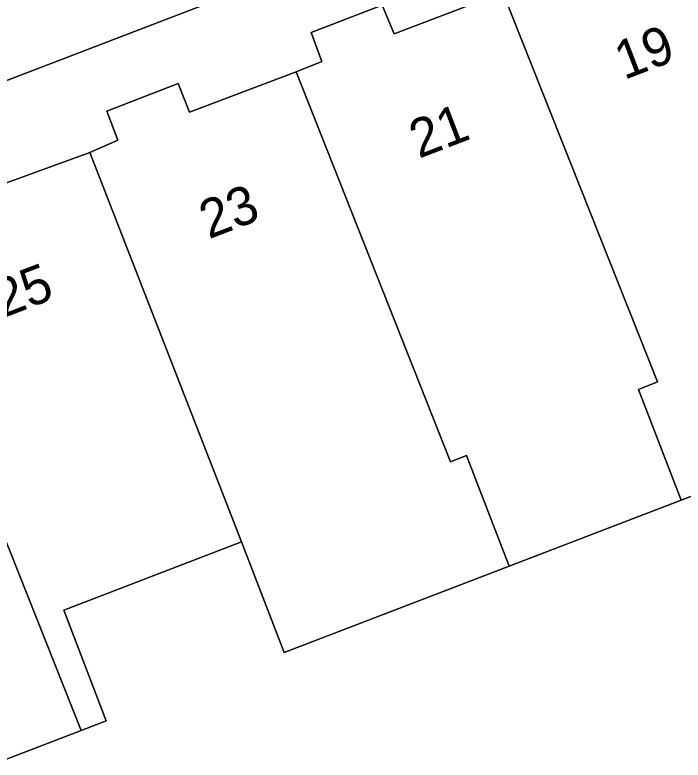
# Model space of a CAD drawing. Extents: x 159262 to 160143, y 383399 to 384319.
# Drawn here: x 159572.27 to 159589.68, y 383650 to 383669.41 of the extents above; entities that cross this region are included whole.
import ezdxf

# ---------------------------------------------------------------- set-up
doc = ezdxf.new("R2010")
doc.units = 0
for name, color, linetype in [('IMGEO_Erf', 7, 'Continuous'), ('IMGEO_Pand', 7, 'Continuous'), ('IMGEO_Pand_nummerreeks', 7, 'Continuous'), ('IMGEO_Voetpad_open', 7, 'Continuous')]:
    doc.layers.add(name, color=color, linetype=linetype)

msp = doc.modelspace()

# ---------------------------------------------------------------- linework, layer by layer
at = {"layer": 'IMGEO_Erf'}
for points in [[(159571.503, 383664.837), (159574.226, 383665.823), (159574.952, 383666.152), (159574.671, 383666.907), (159576.526, 383667.623), (159576.827, 383666.876), (159579.598, 383667.929), (159580.271, 383668.198), (159579.991, 383668.953), (159581.846, 383669.668), (159582.156, 383668.921), (159584.982, 383670.008), (159585.601, 383670.247), (159585.329, 383671.001), (159587.185, 383671.713), (159587.478, 383670.969), (159590.343, 383672.068), (159589.409, 383674.359), (159546.608, 383657.945)], [(159595.372, 383658.975), (159589.631, 383656.769), (159585.148, 383655.049), (159579.288, 383652.8), (159578.179, 383655.687), (159573.545, 383653.908), (159574.654, 383651.021), (159573.998, 383650.769), (159568.611, 383648.702)]]:
    msp.add_lwpolyline(points, dxfattribs=at)
at = {"layer": 'IMGEO_Pand'}
for points in [[(159588.522, 383659.657), (159589.631, 383656.769), (159595.372, 383658.975), (159593.814, 383663.032), (159593.104, 383664.88), (159590.343, 383672.068), (159587.478, 383670.969), (159587.185, 383671.713), (159585.329, 383671.001), (159585.601, 383670.247), (159584.982, 383670.008), (159589.017, 383659.853)], [(159584.982, 383670.008), (159582.156, 383668.921), (159581.846, 383669.668), (159579.991, 383668.953), (159580.271, 383668.198), (159579.598, 383667.929), (159583.626, 383657.772), (159584.039, 383657.936), (159585.148, 383655.049), (159589.631, 383656.769), (159588.522, 383659.657), (159589.017, 383659.853)], [(159584.039, 383657.936), (159583.626, 383657.772), (159579.598, 383667.929), (159576.827, 383666.876), (159576.526, 383667.623), (159574.671, 383666.907), (159574.952, 383666.152), (159574.226, 383665.823), (159578.179, 383655.687), (159579.288, 383652.8), (159585.148, 383655.049)], [(159568.854, 383663.718), (159573.998, 383650.769), (159574.654, 383651.021), (159573.545, 383653.908), (159578.179, 383655.687), (159574.226, 383665.823), (159571.503, 383664.837), (159571.202, 383665.587), (159569.348, 383664.867), (159569.627, 383664.114)], [(159568.854, 383663.718), (159563.452, 383661.687), (159568.611, 383648.702), (159573.998, 383650.769)]]:
    msp.add_lwpolyline(points, close=True, dxfattribs=at)
at = {"layer": 'IMGEO_Voetpad_open'}
msp.add_lwpolyline([(159546.608, 383657.945), (159589.409, 383674.359), (159588.817, 383675.805), (159574.404, 383670.256), (159573.225, 383673.371), (159572.321, 383675.598), (159569.95, 383674.669), (159571.702, 383670.012), (159571.895, 383669.389), (159567.638, 383667.74), (159567.41, 383668.314), (159566.586, 383668.02), (159566.802, 383667.402), (159562.49, 383665.739), (159562.256, 383666.318), (159561.377, 383666.032), (159561.586, 383665.433), (159557.297, 383663.769)], dxfattribs=at)

# ---------------------------------------------------------------- texts
at = {"layer": 'IMGEO_Pand_nummerreeks'}
for s, rotation, p in [('19', 20.9793, (159588.146, 383667.713)), ('21', 20.9817, (159582.797, 383665.662)), ('23', 20.9793, (159577.325, 383663.564)), ('25', 20.9793, (159571.956, 383661.505))]:
    msp.add_text(s, height=1, rotation=rotation, dxfattribs=at).set_placement(p)

doc.saveas('drawing.dxf')
